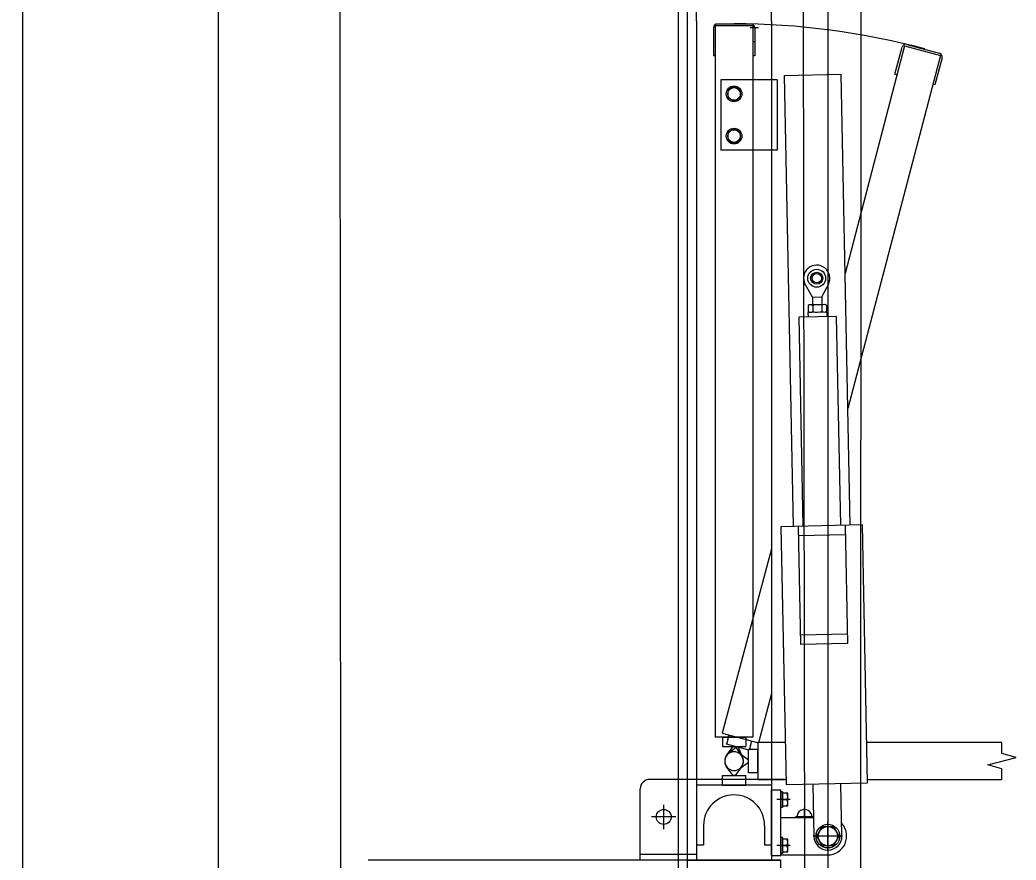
# Model space of a CAD drawing. Extents: x -264205 to -263659, y -1242401 to -1242060.
# Drawn here: x -263795.754 to -263794.692, y -1242120.997 to -1242120.101 of the extents above; entities that cross this region are included whole.
import ezdxf

# ---------------------------------------------------------------- set-up
doc = ezdxf.new("R2010")
doc.units = 0
for name, color, linetype in [('KFA_SO_10-1_PLACHTY', 7, 'Continuous'), ('KFA_SO_10-1_STRECHY', 7, 'Continuous'), ('KFA_SO_10-1_TRIBUNA_C_OBVOD', 7, 'Continuous'), ('OBRUBNIKY_KOMUNIKACIE_PROJEKT', 7, 'Continuous'), ('OSI_STAVBY_KFA', 7, 'Continuous'), ('SITUACIA_DSP_2D', 7, 'Continuous')]:
    doc.layers.add(name, color=color, linetype=linetype)

msp = doc.modelspace()

# ---------------------------------------------------------------- linework, layer by layer
at = {"layer": 'KFA_SO_10-1_PLACHTY'}
for p, q in [((-263794.861, -1242132.596), (-263794.852, -1242101.601)), ((-263794.907, -1242129.078), (-263794.942, -1242101.794))]:
    msp.add_line(p, q, dxfattribs=at)
msp.add_lwpolyline([(-263795.396, -1242226.823), (-263795.427, -1242195.892), (-263795.456, -1242167.905), (-263795.427, -1242160.909), (-263795.402, -1242132.887), (-263795.428, -1242101.98)], dxfattribs=at)
at = {"layer": 'KFA_SO_10-1_STRECHY'}
msp.add_line((-263795.734, -1242227.196), (-263795.754, -1242101.588), dxfattribs=at)
at = {"layer": 'KFA_SO_10-1_TRIBUNA_C_OBVOD'}
msp.add_lwpolyline([(-263795.284, -1242101.267), (-263795.051, -1242101.819), (-263795.059, -1242226.991), (-263795.286, -1242227.548)], dxfattribs=at)
at = {"layer": 'OBRUBNIKY_KOMUNIKACIE_PROJEKT'}
msp.add_line((-263794.8928, -1242101.3822), (-263794.8928, -1242227.3822), dxfattribs=at)
at = {"layer": 'OSI_STAVBY_KFA'}
msp.add_line((-263795.5428, -1242083.2372), (-263795.5428, -1242246.7072), dxfattribs=at)
at = {"layer": 'SITUACIA_DSP_2D'}
for p, q in [((-263794.8928, -1242101.3822), (-263794.8928, -1242227.3822)), ((-263795.0428, -1242101.7691), (-263795.0428, -1242226.9954)), ((-263795.0327, -1242120.1021), (-263795.0327, -1242119.2076)), ((-263794.9527, -1242120.1021), (-263794.9527, -1242119.2076)), ((-263795.0327, -1242120.1021), (-263795.0327, -1242120.9966)), ((-263794.9747, -1242120.1051), (-263795.0107, -1242120.1051)), ((-263794.9527, -1242120.1021), (-263794.9527, -1242120.9966)), ((-263795.0147, -1242120.1091), (-263795.0147, -1242120.1391)), ((-263795.0127, -1242120.1071), (-263795.0127, -1242120.8656)), ((-263794.9727, -1242120.1071), (-263795.0127, -1242120.1071)), ((-263794.9757, -1242120.1089), (-263794.9667, -1242120.1089)), ((-263794.9727, -1242120.1071), (-263794.9727, -1242120.8656)), ((-263794.9707, -1242120.1091), (-263794.9707, -1242120.1391)), ((-263794.9698, -1242120.1242), (-263794.9727, -1242120.1242)), ((-263794.8111, -1242120.1282), (-263794.8742, -1242120.3713)), ((-263794.8213, -1242120.1586), (-263794.8136, -1242120.1296)), ((-263794.8111, -1242120.1282), (-263794.7725, -1242120.1386)), ((-263794.8087, -1242120.1268), (-263794.7739, -1242120.1361)), ((-263795.0127, -1242120.1391), (-263795.0147, -1242120.1391)), ((-263794.9707, -1242120.1391), (-263794.9727, -1242120.1391)), ((-263794.7725, -1242120.1386), (-263794.8713, -1242120.5152)), ((-263794.771, -1242120.141), (-263794.7788, -1242120.17)), ((-263795.0067, -1242120.1646), (-263795.0067, -1242120.2396)), ((-263794.9527, -1242120.1646), (-263795.0067, -1242120.1646)), ((-263794.9467, -1242120.1646), (-263794.9527, -1242120.1646)), ((-263794.9467, -1242120.1646), (-263794.9467, -1242120.2396)), ((-263794.9394, -1242120.1599), (-263794.8784, -1242120.1587)), ((-263794.9394, -1242120.1599), (-263794.9298, -1242120.6408)), ((-263794.8688, -1242120.6396), (-263794.8784, -1242120.1587)), ((-263794.8194, -1242120.1591), (-263794.8213, -1242120.1586)), ((-263794.9927, -1242120.1718), (-263794.9995, -1242120.1757)), ((-263794.9995, -1242120.1757), (-263794.9995, -1242120.1836)), ((-263794.9859, -1242120.1757), (-263794.9927, -1242120.1718)), ((-263794.9859, -1242120.1836), (-263794.9859, -1242120.1757)), ((-263794.7788, -1242120.17), (-263794.7807, -1242120.1695)), ((-263794.9995, -1242120.1836), (-263794.9927, -1242120.1875)), ((-263794.9927, -1242120.1875), (-263794.9859, -1242120.1836)), ((-263794.9927, -1242120.2168), (-263794.9995, -1242120.2207)), ((-263794.9995, -1242120.2207), (-263794.9995, -1242120.2286)), ((-263794.9859, -1242120.2207), (-263794.9927, -1242120.2168)), ((-263794.9859, -1242120.2286), (-263794.9859, -1242120.2207)), ((-263794.9995, -1242120.2286), (-263794.9927, -1242120.2325)), ((-263794.9927, -1242120.2325), (-263794.9859, -1242120.2286)), ((-263794.9527, -1242120.2396), (-263795.0067, -1242120.2396)), ((-263794.9467, -1242120.2396), (-263794.9527, -1242120.2396)), ((-263794.9092, -1242120.3963), (-263794.9167, -1242120.3832)), ((-263794.8992, -1242120.3961), (-263794.8922, -1242120.3827)), ((-263794.9092, -1242120.3963), (-263794.8992, -1242120.3961)), ((-263794.9092, -1242120.3963), (-263794.909, -1242120.4045)), ((-263794.8992, -1242120.3961), (-263794.899, -1242120.4043)), ((-263794.8939, -1242120.4122), (-263794.9139, -1242120.4126)), ((-263794.9139, -1242120.4126), (-263794.9138, -1242120.4176)), ((-263794.9125, -1242120.4046), (-263794.9138, -1242120.4054)), ((-263794.9138, -1242120.4054), (-263794.9137, -1242120.4118)), ((-263794.9124, -1242120.4126), (-263794.9137, -1242120.4118)), ((-263794.8955, -1242120.4042), (-263794.9125, -1242120.4046)), ((-263794.8954, -1242120.4122), (-263794.9124, -1242120.4126)), ((-263794.9089, -1242120.4053), (-263794.9088, -1242120.4117)), ((-263794.8991, -1242120.4051), (-263794.899, -1242120.4115)), ((-263794.8955, -1242120.4042), (-263794.8942, -1242120.405)), ((-263794.8954, -1242120.4122), (-263794.8941, -1242120.4114)), ((-263794.8942, -1242120.405), (-263794.8941, -1242120.4114)), ((-263794.8939, -1242120.4122), (-263794.8938, -1242120.4172)), ((-263794.8838, -1242120.417), (-263794.9238, -1242120.4178)), ((-263794.9238, -1242120.4178), (-263794.9193, -1242120.6406)), ((-263794.8838, -1242120.417), (-263794.8793, -1242120.6398)), ((-263794.8558, -1242120.6393), (-263794.9428, -1242120.6411)), ((-263794.9428, -1242120.6411), (-263794.9373, -1242120.916)), ((-263794.9243, -1242120.6407), (-263794.9218, -1242120.7667)), ((-263794.8743, -1242120.6397), (-263794.8718, -1242120.7657)), ((-263794.8504, -1242120.9143), (-263794.8558, -1242120.6393)), ((-263794.8741, -1242120.6497), (-263794.9241, -1242120.6507)), ((-263794.9527, -1242120.6646), (-263795.0055, -1242120.8613)), ((-263794.872, -1242120.7557), (-263794.922, -1242120.7567)), ((-263794.8718, -1242120.7657), (-263794.9218, -1242120.7667)), ((-263794.9527, -1242120.8191), (-263794.9668, -1242120.8717)), ((-263794.9727, -1242120.8656), (-263795.0127, -1242120.8656)), ((-263795.0055, -1242120.8613), (-263794.9668, -1242120.8717)), ((-263795.0052, -1242120.8656), (-263795.0052, -1242120.8756)), ((-263795.0052, -1242120.8656), (-263794.9802, -1242120.8656)), ((-263794.9982, -1242120.8633), (-263795.0008, -1242120.8729)), ((-263794.9802, -1242120.8656), (-263794.9802, -1242120.8756)), ((-263794.9741, -1242120.8697), (-263794.9767, -1242120.8794)), ((-263795.0052, -1242120.8756), (-263794.9802, -1242120.8756)), ((-263794.9767, -1242120.8794), (-263795.0008, -1242120.8729)), ((-263795.0008, -1242120.8852), (-263794.9937, -1242120.8756)), ((-263794.9897, -1242120.8759), (-263794.999, -1242120.8833)), ((-263794.9937, -1242120.8756), (-263794.9917, -1242120.8756)), ((-263794.9917, -1242120.8756), (-263794.9847, -1242120.8852)), ((-263794.9878, -1242120.8764), (-263794.9897, -1242120.8759)), ((-263794.9834, -1242120.8875), (-263794.9878, -1242120.8764)), ((-263794.9772, -1242120.9036), (-263794.9772, -1242120.8786)), ((-263794.9672, -1242120.8786), (-263794.9772, -1242120.8786)), ((-263794.9672, -1242120.8711), (-263794.9672, -1242120.9111)), ((-263794.9382, -1242120.8711), (-263794.9672, -1242120.8711)), ((-263794.9672, -1242120.9036), (-263794.9672, -1242120.8786)), ((-263794.7071, -1242120.8711), (-263794.8512, -1242120.8711)), ((-263794.7071, -1242120.8831), (-263794.7071, -1242120.8711)), ((-263794.9772, -1242120.8901), (-263794.9868, -1242120.8831)), ((-263794.9772, -1242120.8921), (-263794.9772, -1242120.8901)), ((-263794.7221, -1242120.8951), (-263794.6921, -1242120.8871)), ((-263794.6921, -1242120.8871), (-263794.7071, -1242120.8831)), ((-263794.9937, -1242120.9066), (-263795.0008, -1242120.8971)), ((-263794.9847, -1242120.8971), (-263794.9917, -1242120.9066)), ((-263794.9868, -1242120.8992), (-263794.9772, -1242120.8921)), ((-263794.7071, -1242120.8992), (-263794.7221, -1242120.8951)), ((-263794.7071, -1242120.9111), (-263794.7071, -1242120.8992)), ((-263795.0327, -1242120.9106), (-263795.0827, -1242120.9106)), ((-263794.9527, -1242120.9106), (-263795.0327, -1242120.9106)), ((-263795.0052, -1242120.9066), (-263794.9802, -1242120.9066)), ((-263795.0052, -1242120.9166), (-263795.0052, -1242120.9066)), ((-263794.9917, -1242120.9066), (-263794.9937, -1242120.9066)), ((-263794.9802, -1242120.9166), (-263794.9802, -1242120.9066)), ((-263794.9672, -1242120.9036), (-263794.9772, -1242120.9036)), ((-263794.9374, -1242120.9111), (-263794.9672, -1242120.9111)), ((-263794.9375, -1242120.9106), (-263794.9527, -1242120.9106)), ((-263794.7071, -1242120.9111), (-263794.8504, -1242120.9111)), ((-263795.0927, -1242120.9966), (-263795.0927, -1242120.9206)), ((-263794.9527, -1242120.9166), (-263795.0327, -1242120.9166)), ((-263795.0052, -1242120.9166), (-263794.9802, -1242120.9166)), ((-263794.9527, -1242120.9216), (-263794.9427, -1242120.9216)), ((-263794.9527, -1242120.9916), (-263794.9527, -1242120.9216)), ((-263794.9427, -1242120.9916), (-263794.9427, -1242120.9216)), ((-263794.9373, -1242120.916), (-263794.8504, -1242120.9143)), ((-263794.9089, -1242120.9154), (-263794.9077, -1242120.9714)), ((-263794.8777, -1242120.9708), (-263794.8789, -1242120.9148)), ((-263794.9329, -1242120.9321), (-263794.9472, -1242120.9321)), ((-263794.9427, -1242120.9237), (-263794.9427, -1242120.9405)), ((-263794.941, -1242120.9237), (-263794.9427, -1242120.9237)), ((-263794.941, -1242120.9237), (-263794.941, -1242120.9405)), ((-263794.941, -1242120.9253), (-263794.941, -1242120.9389)), ((-263794.9355, -1242120.9253), (-263794.941, -1242120.9253)), ((-263794.941, -1242120.9321), (-263794.9364, -1242120.9321)), ((-263794.9355, -1242120.9389), (-263794.9355, -1242120.9253)), ((-263795.0677, -1242120.9636), (-263795.0677, -1242120.9376)), ((-263794.941, -1242120.9405), (-263794.9427, -1242120.9405)), ((-263794.941, -1242120.9389), (-263794.9355, -1242120.9389)), ((-263794.9177, -1242120.9511), (-263794.9177, -1242120.941)), ((-263795.0547, -1242120.9506), (-263795.0807, -1242120.9506)), ((-263794.9427, -1242120.9511), (-263794.9081, -1242120.9511)), ((-263794.9082, -1242120.9506), (-263794.9273, -1242120.9506)), ((-263795.0252, -1242120.9596), (-263795.0252, -1242120.9806)), ((-263794.9602, -1242120.9596), (-263794.9602, -1242120.9806)), ((-263794.9045, -1242120.9711), (-263794.8986, -1242120.9609)), ((-263794.8986, -1242120.9609), (-263794.8869, -1242120.9609)), ((-263794.8927, -1242120.9867), (-263794.8927, -1242120.9555)), ((-263794.8869, -1242120.9609), (-263794.881, -1242120.9711)), ((-263794.9427, -1242120.9727), (-263794.9427, -1242120.9895)), ((-263794.941, -1242120.9727), (-263794.9427, -1242120.9727)), ((-263794.941, -1242120.9727), (-263794.941, -1242120.9895)), ((-263794.941, -1242120.9743), (-263794.941, -1242120.9879)), ((-263794.9355, -1242120.9743), (-263794.941, -1242120.9743)), ((-263794.9355, -1242120.9879), (-263794.9355, -1242120.9743)), ((-263794.8771, -1242120.9711), (-263794.9083, -1242120.9711)), ((-263794.8986, -1242120.9813), (-263794.9045, -1242120.9711)), ((-263794.881, -1242120.9711), (-263794.8869, -1242120.9813)), ((-263795.0252, -1242120.9806), (-263795.0327, -1242120.9806)), ((-263794.9527, -1242120.9806), (-263794.9602, -1242120.9806)), ((-263794.9329, -1242120.9811), (-263794.9472, -1242120.9811)), ((-263794.941, -1242120.9811), (-263794.9364, -1242120.9811)), ((-263794.8869, -1242120.9813), (-263794.8986, -1242120.9813)), ((-263794.9427, -1242120.9966), (-263795.3827, -1242120.9966)), ((-263795.0327, -1242120.9906), (-263795.0927, -1242120.9906)), ((-263795.0427, -1242120.9966), (-263794.9427, -1242120.9966)), ((-263794.9527, -1242120.9916), (-263794.9427, -1242120.9916)), ((-263794.941, -1242120.9895), (-263794.9427, -1242120.9895)), ((-263794.9427, -1242120.9911), (-263794.8927, -1242120.9911)), ((-263794.9427, -1242121.3466), (-263794.9427, -1242120.9966)), ((-263794.941, -1242120.9879), (-263794.9355, -1242120.9879))]:
    msp.add_line(p, q, dxfattribs=at)
for centre, radius in [((-263794.9927, -1242120.1796), 0.0084), ((-263794.9927, -1242120.1796), 0.0068), ((-263794.9927, -1242120.2246), 0.0084), ((-263794.9927, -1242120.2246), 0.0068), ((-263794.9046, -1242120.3762), 0.00952), ((-263794.9046, -1242120.3762), 0.00645), ((-263794.9046, -1242120.3762), 0.005), ((-263795.0677, -1242120.9506), 0.008), ((-263794.8927, -1242120.9711), 0.0126), ((-263794.8927, -1242120.9711), 0.0102)]:
    msp.add_circle(centre, radius, dxfattribs=at)
for centre, radius, start, end in [((-263795.0107, -1242120.1091), 0.004, 90, 180), ((-263794.9927, -1242120.8911), 0.7862, 75, 90), ((-263794.9747, -1242120.1091), 0.004, 0, 90), ((-263794.8097, -1242120.1307), 0.004, 75, 165), ((-263794.7749, -1242120.14), 0.004, 345, 75), ((-263794.9046, -1242120.3762), 0.014, 332.4029, 209.8771), ((-263794.9113, -1242120.4089), 0.00432, 56.5466, 125.7334), ((-263794.9113, -1242120.4082), 0.00432, 236.5466, 305.7334), ((-263794.9037, -1242120.4205), 0.0161, 73.4401, 108.8399), ((-263794.9042, -1242120.3963), 0.0161, 253.4401, 288.8399), ((-263794.8991, -1242120.4051), 0.0001, 181.14, 250.3268), ((-263794.8966, -1242120.4086), 0.00432, 56.5466, 125.7334), ((-263794.899, -1242120.4115), 0.0001, 111.9532, 181.14), ((-263794.8966, -1242120.4079), 0.00432, 236.5466, 305.7334), ((-263794.9927, -1242120.8911), 0.01, 323.6139, 216.3861), ((-263794.9927, -1242120.8911), 0.01, 53.6139, 306.3861), ((-263794.9927, -1242120.8911), 0.01, 128.6139, 21.3861), ((-263794.9927, -1242120.8911), 0.01, 143.6139, 36.3861), ((-263795.0827, -1242120.9206), 0.01, 90, 180), ((-263794.9927, -1242120.9596), 0.0325, 0, 180), ((-263794.9423, -1242120.9287), 0.0068, 330, 30), ((-263794.9423, -1242120.9355), 0.0068, 330, 30), ((-263794.9177, -1242120.9506), 0.008, 356.4167, 183.5833), ((-263794.8927, -1242120.9711), 0.02, 270, 42.5496), ((-263794.9423, -1242120.9777), 0.0068, 330, 30), ((-263794.8927, -1242120.9711), 0.015, 181.14, 1.14), ((-263794.9423, -1242120.9845), 0.0068, 330, 30)]:
    msp.add_arc(centre, radius, start, end, dxfattribs=at)

doc.saveas('drawing.dxf')
